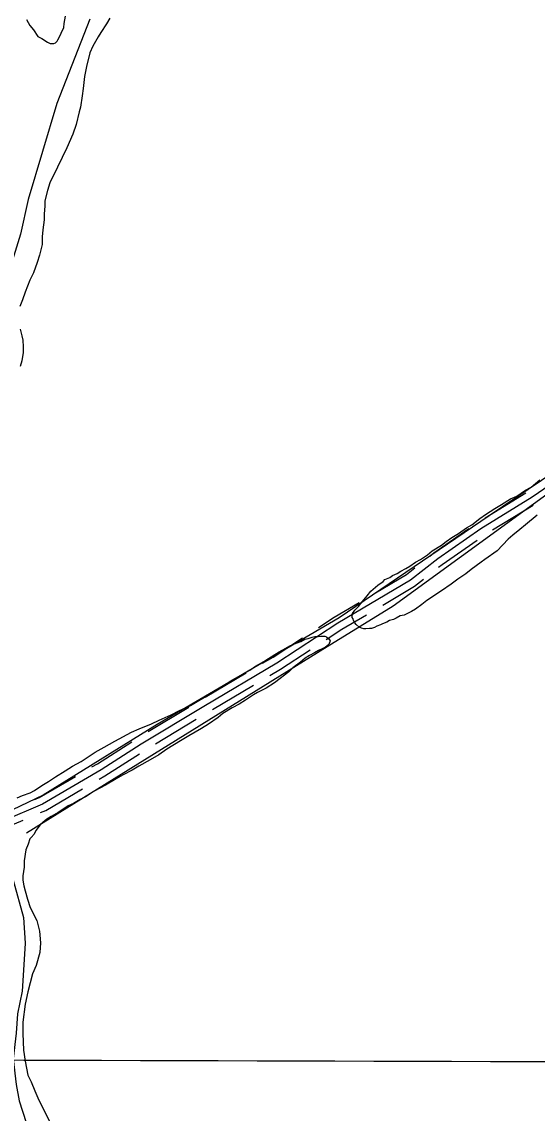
# Model space of a CAD drawing. Extents: x 3161514 to 3199414, y 831166 to 856601.
# Drawn here: x 3171686 to 3172770, y 842565 to 844859 of the extents above; entities that cross this region are included whole.
import ezdxf

# ---------------------------------------------------------------- set-up
doc = ezdxf.new("R2010")
doc.units = 0
for name, color, linetype in [('V-GRID-MAJR', 7, 'Continuous'), ('V-ROAD-CNTR', 7, 'Continuous'), ('V-SITE-VEGE', 7, 'Continuous'), ('V-TOPO-SHOR', 7, 'Continuous')]:
    doc.layers.add(name, color=color, linetype=linetype)

msp = doc.modelspace()

# ---------------------------------------------------------------- linework, layer by layer
at = {"layer": 'V-GRID-MAJR'}
msp.add_spline([(3165722.25, 842695.223), (3170954.554, 842678.861), (3176186.862, 842663.26), (3181419.1720000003, 842648.42), (3186651.484, 842634.341), (3191883.798, 842621.023), (3197116.113, 842608.466), (3197116.114, 842608.466)], degree=3, dxfattribs=at)
at = {"layer": 'V-ROAD-CNTR'}
for points in [[(3173245.482472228, 844176.6786191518), (3173108.793745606, 844090.0027925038), (3172976.0860110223, 844007.280957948), (3172859.258244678, 843928.469115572), (3172758.8574454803, 843859.4012537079), (3172650.823661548, 843793.1593861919), (3172561.0028411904, 843730.4125116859), (3172503.0929570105, 843684.938602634), (3172350.700261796, 843594.642783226), (3172222.18851882, 843510.9729505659), (3172068.742825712, 843419.9221326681), (3171936.97908924, 843340.404291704), (3171852.672257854, 843286.4473996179), (3171729.3945044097, 843214.7165430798), (3171647.251668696, 843179.1276142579), (3171564.2668346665, 843152.9916665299), (3171393.1201769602, 843071.452829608), (3171186.1785908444, 842979.3640137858), (3171041.117880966, 842917.6261372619), (3170856.129250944, 842848.0362764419), (3170741.9634792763, 842779.5414134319)], [(3172660.223642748, 843816.5193394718), (3172745.474472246, 843868.791234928)], [(3172675.905611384, 843790.943390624), (3172761.1564408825, 843843.2152860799)], [(3172543.7098757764, 843735.9045007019), (3172552.068859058, 843742.4684875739), (3172626.021711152, 843794.131384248)], [(3172562.2378387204, 843712.3105478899), (3172569.9368233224, 843718.3565357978), (3172643.201676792, 843769.5374334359)], [(3172429.565104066, 843658.806654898), (3172494.6019739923, 843697.342577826), (3172512.249938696, 843711.2005501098)], [(3172444.857073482, 843632.996706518), (3172511.583940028, 843672.5346274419), (3172530.77790164, 843687.6065972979)], [(3172309.461344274, 843585.6938011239), (3172342.781277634, 843607.38575774), (3172395.1521728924, 843638.416695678)], [(3172325.8293115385, 843560.551851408), (3172358.6192459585, 843581.8998087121), (3172410.444142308, 843612.606747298)], [(3172192.09357901, 843510.5569513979), (3172214.265534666, 843523.7139250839), (3172275.9404113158, 843563.8678447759)], [(3172207.40354839, 843484.7570029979), (3172230.1115029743, 843498.231976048), (3172292.30837858, 843538.727895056)], [(3172071.694819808, 843439.115094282), (3172157.694647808, 843490.1449922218)], [(3172087.0027891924, 843413.315145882), (3172173.0026171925, 843464.3450438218)], [(3171951.688059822, 843366.80123891), (3172037.304888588, 843418.470135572)], [(3171967.188028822, 843341.1152902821), (3172052.804857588, 843392.784186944)], [(3171833.311296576, 843292.5363874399), (3171844.85427349, 843299.252374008), (3171917.297128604, 843345.6162812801)], [(3171848.3972664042, 843266.6064392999), (3171860.490242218, 843273.6424252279), (3171933.46909626, 843320.348331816)], [(3171713.297536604, 843224.090524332), (3171722.617517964, 843228.127516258), (3171798.737365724, 843272.4194276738)], [(3171725.223512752, 843196.5625793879), (3171736.1714908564, 843201.305569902), (3171813.825335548, 843246.489479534)], [(3171555.612851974, 843134.5387034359), (3171652.500658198, 843165.0546424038), (3171688.5205861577, 843180.660611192)]]:
    msp.add_lwpolyline(points, dxfattribs=at)
at = {"layer": 'V-SITE-VEGE'}
for p, q in [((3172249.662, 843547.014), (3172262.524, 843552.8)), ((3172262.524, 843552.8), (3172272.795, 843556.069)), ((3172272.795, 843556.069), (3172281.384, 843561.0640000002)), ((3172281.384, 843561.064), (3172288.222, 843562.671)), ((3172288.222, 843562.671), (3172296.7770000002, 843565.108)), ((3172296.7770000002, 843565.108), (3172301.913, 843566.745)), ((3172301.913, 843566.745), (3172308.7290000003, 843566.6510000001)), ((3172308.7290000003, 843566.6510000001), (3172314.705, 843567.4210000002)), ((3172314.705, 843567.4210000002), (3172323.222, 843567.3040000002)), ((3172323.222, 843567.304), (3172326.6180000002, 843566.4049999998)), ((3172331.509, 843550.1460000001), (3172324.611, 843544.2760000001)), ((3172326.6180000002, 843566.405), (3172331.673, 843562.073)), ((3172334.171, 843557.779), (3172331.509, 843550.1460000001)), ((3172331.673, 843562.073), (3172334.171, 843557.779)), ((3172204.985, 843520.362), (3172217.882, 843528.7050000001)), ((3172217.882, 843528.7050000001), (3172227.335, 843534.54)), ((3172227.335, 843534.54), (3172241.071, 843542.019)), ((3172241.071, 843542.019), (3172249.662, 843547.014)), ((3172301.4420000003, 843532.664), (3172291.136, 843526.844)), ((3172310.0330000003, 843537.661), (3172301.4420000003, 843532.664)), ((3172318.61, 843541.802), (3172310.0330000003, 843537.661)), ((3172324.611, 843544.2760000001), (3172318.61, 843541.802)), ((3172165.455, 843496.193), (3172177.499, 843504.551)), ((3172177.499, 843504.551), (3172194.68, 843514.539)), ((3172194.68, 843514.539), (3172204.985, 843520.362)), ((3172272.194, 843512.618), (3172255.843, 843500.916)), ((3172281.687, 843521.009), (3172272.194, 843512.618)), ((3172291.136, 843526.844), (3172281.687, 843521.009)), ((3172135.4, 843479.568), (3172146.56, 843485.3800000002)), ((3172146.56, 843485.38), (3172165.455, 843496.1929999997)), ((3172247.207, 843492.513), (3172229.117, 843478.275)), ((3172255.843, 843500.916), (3172247.207, 843492.513)), ((3172094.995, 843453.71), (3172113.903, 843465.377)), ((3172113.903, 843465.377), (3172124.231, 843472.903)), ((3172124.231, 843472.903), (3172135.4, 843479.5679999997)), ((3172199.867, 843458.23), (3172193.004, 843454.916)), ((3172217.058, 843469.0700000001), (3172199.867, 843458.23)), ((3172229.117, 843478.275), (3172217.058, 843469.0700000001)), ((3172040.877, 843422.074), (3172080.395, 843445.3910000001)), ((3172080.395, 843445.3910000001), (3172094.995, 843453.71)), ((3172173.256, 843444.109), (3172156.0670000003, 843433.268)), ((3172181.845, 843449.104), (3172173.256, 843444.109)), ((3172193.004, 843454.916), (3172181.845, 843449.104)), ((3172016.004, 843410.4890000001), (3172040.877, 843422.074)), ((3172128.568, 843416.606), (3172108.809, 843404.949)), ((3172143.17, 843424.927), (3172128.568, 843416.606)), ((3172156.0670000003, 843433.268), (3172143.17, 843424.927)), ((3171958.537, 843383.16), (3171974.829, 843390.605)), ((3171974.829, 843390.605), (3171999.7, 843402.192)), ((3171999.7, 843402.192), (3172016.004, 843410.4890000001)), ((3172098.469, 843396.5700000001), (3172078.6750000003, 843382.357)), ((3172108.809, 843404.949), (3172098.469, 843396.5700000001)), ((3171916.545, 843365.846), (3171932.827, 843372.4409999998)), ((3171932.827, 843372.441), (3171958.537, 843383.16)), ((3172064.06, 843373.186), (3172037.44, 843358.213)), ((3172078.6750000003, 843382.357), (3172064.06, 843373.186)), ((3171859.019, 843334.258), (3171881.346, 843346.732)), ((3171881.346, 843346.732), (3171916.545, 843365.846)), ((3172019.396, 843347.386), (3171991.035, 843329.881)), ((3172037.44, 843358.213), (3172019.396, 843347.386)), ((3171810.887, 843304.2470000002), (3171840.122, 843323.4400000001)), ((3171840.122, 843323.4400000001), (3171859.019, 843334.258)), ((3171991.035, 843329.881), (3171973.832, 843318.189)), ((3171792.8540000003, 843294.269), (3171810.887, 843304.2470000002)), ((3171955.789, 843307.3620000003), (3171931.745, 843294.06)), ((3171973.832, 843318.189), (3171955.789, 843307.3620000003)), ((3171756.756, 843271.759), (3171777.377, 843284.2560000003)), ((3171777.377, 843284.256), (3171792.8540000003, 843294.269)), ((3171899.112, 843275.763), (3171884.512, 843267.4400000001)), ((3171917.997, 843285.726), (3171899.112, 843275.763)), ((3171931.745, 843294.06), (3171917.997, 843285.726)), ((3171712.906, 843243.392), (3171728.383, 843253.405)), ((3171728.383, 843253.405), (3171742.131, 843261.736)), ((3171742.131, 843261.736), (3171756.756, 843271.759)), ((3171862.1750000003, 843254.116), (3171838.143, 843241.666)), ((3171884.512, 843267.4400000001), (3171862.1750000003, 843254.1159999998)), ((3171676.048, 843227.711), (3171687.196, 843232.6690000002)), ((3171687.196, 843232.669), (3171703.463, 843238.409)), ((3171703.463, 843238.409), (3171712.906, 843243.3920000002)), ((3171820.95, 843230.8260000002), (3171808.931, 843224.174)), ((3171838.143, 843241.666), (3171820.95, 843230.8260000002)), ((3171783.183, 843210.8950000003), (3171762.537, 843196.694)), ((3171794.326, 843215.855), (3171783.183, 843210.895)), ((3171808.931, 843224.174), (3171794.326, 843215.855)), ((3171747.935, 843188.375), (3171738.484, 843182.54)), ((3171762.537, 843196.694), (3171747.935, 843188.375)), ((3171724.686, 843170.801), (3171715.151, 843159.002)), ((3171729.87, 843175.841), (3171724.686, 843170.801)), ((3171738.484, 843182.54), (3171729.87, 843175.841)), ((3171702.977, 843141.277), (3171699.416, 843130.246)), ((3171705.58, 843144.648), (3171702.977, 843141.277)), ((3171711.6380000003, 843151.382), (3171705.58, 843144.648)), ((3171715.151, 843159.002), (3171711.6380000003, 843151.382)), ((3171694.14, 843118.3910000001), (3171691.269, 843095.422)), ((3171699.416, 843130.246), (3171694.14, 843118.3910000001)), ((3171691.269, 843095.422), (3171691.0810000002, 843081.7930000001)), ((3171691.0810000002, 843081.7930000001), (3171688.2770000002, 843063.936)), ((3171688.2770000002, 843063.936), (3171688.148, 843054.5650000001)), ((3171688.148, 843054.5650000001), (3171690.54, 843042.6020000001)), ((3171690.54, 843042.6020000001), (3171692.955, 843032.344)), ((3171692.955, 843032.344), (3171697.821, 843014.383)), ((3171697.821, 843014.383), (3171703.549, 842997.262)), ((3171703.549, 842997.262), (3171717.6550000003, 842969.8)), ((3171717.6550000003, 842969.8), (3171723.3140000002, 842947.567)), ((3171723.3140000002, 842947.567), (3171725.528, 842922.8250000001)), ((3171725.528, 842922.8250000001), (3171723.543, 842902.4)), ((3171723.543, 842902.4), (3171716.353, 842875.232)), ((3171716.353, 842875.232), (3171708.437, 842857.447)), ((3171708.437, 842857.447), (3171698.5500000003, 842820.089)), ((3171698.5500000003, 842820.089), (3171693.073, 842793.75)), ((3171693.073, 842793.75), (3171688.2970000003, 842756.323)), ((3171688.2970000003, 842756.323), (3171687.97, 842732.47)), ((3171687.97, 842732.47), (3171689.19, 842697.514)), ((3171689.19, 842697.514), (3171693.1350000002, 842674.454)), ((3171693.1350000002, 842674.454), (3171698.687, 842644.5530000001)), ((3171698.687, 842644.5530000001), (3171705.312, 842630.827)), ((3171705.312, 842630.827), (3171713.576, 842611.9670000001)), ((3171713.576, 842611.9670000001), (3171719.339, 842597.402)), ((3171719.339, 842597.402), (3171733.423, 842568.236)), ((3171733.423, 842568.236), (3171746.702, 842542.491))]:
    msp.add_line(p, q, dxfattribs=at)
for points in [[(3171696.043, 844863.4890000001), (3171702.6950000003, 844851.468), (3171710.231, 844841.991), (3171719.417, 844828.231), (3171727.877, 844823.8520000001), (3171739.698, 844816.025), (3171745.627, 844813.383), (3171753.293, 844813.278), (3171756.725, 844814.935), (3171760.18, 844818.296), (3171761.921, 844820.827), (3171765.421, 844827.596), (3171768.935, 844835.2170000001), (3171774.211, 844847.0750000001), (3171775.18, 844855.582), (3171777.949, 844870.883)], [(3171870.764, 844866.1950000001), (3171863.782, 844854.361), (3171852.461, 844836.622), (3171846.3680000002, 844827.334), (3171835.022, 844807.89), (3171828.862, 844793.491), (3171821.645, 844764.618), (3171817.954, 844744.218), (3171815.046, 844718.696), (3171813.131, 844703.383), (3171809.396, 844679.5750000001), (3171806.698, 844669.386), (3171800.37, 844643.059)], [(3171800.37, 844643.059), (3171793.274, 844622.706), (3171780.947, 844593.905), (3171760.788, 844553.2810000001), (3171744.994, 844520.267), (3171739.659, 844504.149), (3171734.255, 844482.922), (3171734.103, 844471.846), (3171733.015, 844454.819), (3171732.85, 844442.892), (3171730.001, 844421.627), (3171728.948, 844407.1560000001), (3171728.727, 844390.969), (3171723.298, 844368.037), (3171717.975, 844352.7710000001), (3171710.864, 844331.568), (3171702.973, 844315.488), (3171693.262, 844290.909), (3171687.077, 844274.804), (3171681.764, 844260.39)], [(3171682.811, 844212.659), (3171686.0300000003, 844198.981), (3171688.457, 844189.574), (3171689.119, 844175.931), (3171688.957, 844164.003), (3171686.153, 844146.149), (3171682.5810000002, 844134.268)], [(3172409.505, 843583.155), (3172405.245, 843583.215), (3172400.145, 843584.134), (3172395.068, 843586.762), (3172389.176, 843591.958), (3172385.815, 843595.4130000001), (3172383.329, 843600.559), (3172382.524, 843603.9770000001), (3172380.855, 843606.558), (3172380.974, 843615.078), (3172386.178, 843621.822), (3172394.816, 843630.225), (3172398.294, 843635.289), (3172406.091, 843644.555), (3172412.161, 843652.14), (3172419.97, 843662.257), (3172434.628, 843674.836), (3172445.81, 843682.3520000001), (3172449.275, 843686.5650000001), (3172459.558, 843690.684), (3172465.5810000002, 843694.862), (3172475.0100000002, 843698.992), (3172482.747, 843703.998), (3172493.055, 843709.8200000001), (3172501.644, 843714.8150000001), (3172513.691, 843723.169), (3172523.994, 843728.9940000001), (3172538.607, 843738.164), (3172548.947, 843746.5430000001), (3172568.718, 843759.052), (3172578.194, 843766.591), (3172590.241, 843774.947), (3172603.989, 843783.2760000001), (3172621.194, 843794.97), (3172632.362, 843801.632), (3172648.738, 843815.04), (3172660.782, 843823.3960000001), (3172680.551, 843835.905), (3172694.302, 843844.237), (3172713.2090000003, 843855.904), (3172726.9220000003, 843861.681), (3172744.99, 843874.213), (3172757.009, 843880.865), (3172775.112, 843895.953)], [(3172769.832, 843821.893), (3172744.842, 843801.786), (3172732.773, 843791.728), (3172718.126, 843779.9990000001), (3172708.6380000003, 843771.608), (3172685.295, 843747.221), (3172659.477, 843728.8300000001), (3172651.73, 843722.97), (3172631.0700000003, 843707.9180000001), (3172619.865, 843698.7000000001), (3172602.662, 843687.008), (3172588.889, 843676.97), (3172568.2430000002, 843662.769), (3172537.292, 843642.746), (3172526.949, 843634.368), (3172514.031, 843624.3200000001), (3172505.4390000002, 843619.323), (3172489.999, 843611.87), (3172481.455, 843610.283), (3172472.864, 843605.2880000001), (3172467.719, 843602.802), (3172459.165, 843600.365), (3172453.1520000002, 843597.041), (3172444.589, 843593.75), (3172440.292, 843591.251), (3172432.59, 843588.802), (3172427.431, 843585.466), (3172421.4450000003, 843583.844), (3172417.185, 843583.903), (3172409.505, 843583.155)]]:
    msp.add_lwpolyline(points, dxfattribs=at)
at = {"layer": 'V-TOPO-SHOR'}
for points in [[(3171828.789334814, 844864.3007515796), (3171759.3151059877, 844687.4572600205), (3171699.314635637, 844485.3504125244), (3171683.5250381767, 844412.7182642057), (3171658.26168224, 844330.6123574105), (3171648.7879237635, 844223.2430946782), (3171614.05080935, 844093.768395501), (3171579.313694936, 843961.1357768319), (3171519.313224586, 843841.1348361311), (3171462.4706737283, 843752.7130903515), (3171443.523156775, 843686.3967810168), (3171459.3127542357, 843635.8700691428), (3171487.734029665, 843503.2374504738), (3171541.418661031, 843329.5518784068), (3171591.9453729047, 843222.1826156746), (3171604.5770508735, 843184.287581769)], [(3173859.331568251, 844556.403601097), (3173186.694716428, 844152.189906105), (3172968.7982714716, 844022.7152069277), (3172668.7959197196, 843820.6083594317), (3172353.003970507, 843605.8698339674), (3171970.89571196, 843381.6575500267), (3171730.8938305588, 843233.2353338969), (3171617.2087288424, 843179.5507025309)], [(3171696.1567161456, 843154.2873465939), (3172327.74061457, 843545.8693636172), (3172466.689072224, 843631.1331899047), (3172905.639881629, 843950.083058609), (3173028.7987418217, 844029.0310459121), (3173107.7467291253, 844073.2419188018), (3173458.275792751, 844281.6646052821), (3173673.0143182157, 844414.2972239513), (3173868.8053267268, 844521.6664866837), (3173931.9637165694, 844521.6664866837)], [(3171629.8404068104, 843140.0767088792), (3171667.7354407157, 843054.812882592), (3171689.8408771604, 842975.8648952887), (3171692.998796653, 842922.1802639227), (3171689.8408771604, 842865.3377130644), (3171686.6829576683, 842821.1268401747), (3171677.209199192, 842773.758047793), (3171674.0512797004, 842732.7050943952), (3171667.7354407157, 842679.0204630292), (3171674.0512797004, 842625.3358316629), (3171680.3671186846, 842590.5987172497), (3171718.26215259, 842473.7556960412), (3171737.2096695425, 842423.2289841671), (3171825.6314153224, 842322.1755604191), (3171926.6848390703, 842154.8058273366), (3172046.685779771, 842015.8573696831), (3172128.791686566, 841940.0673018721), (3172182.4763179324, 841873.7509925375)]]:
    msp.add_lwpolyline(points, dxfattribs=at)

doc.saveas('drawing.dxf')
